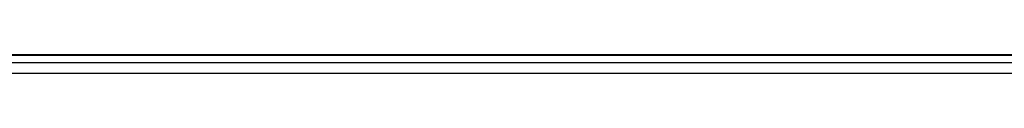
# Model space of a CAD drawing. Header units: millimetres. Extents: x 2 to 902, y -447 to 199.
# Tile 909 of 1056: x 69.52695 to 69.65199, y 146.02212 to 146.02451. Entities that reach past the tile are written whole.
import ezdxf

# ---------------------------------------------------------------- set-up
doc = ezdxf.new("R2010")
doc.units = ezdxf.units.MM
doc.header["$MEASUREMENT"] = 0
for name, color, linetype, lineweight in [('IFC-Elemento de mobília-Contorno', 152, 'Continuous', 5), ('IFC-Laje-Contorno', 134, 'Continuous', 5), ('IFC-Parede-Contorno', 42, 'Continuous', 5), ('IFC-Viga-Contorno', 66, 'Continuous', 5)]:
    doc.layers.add(name, color=color, linetype=linetype, lineweight=lineweight)

msp = doc.modelspace()

# ---------------------------------------------------------------- linework, layer by layer
at = {"layer": 'IFC-Elemento de mobília-Contorno', "color": 7, "lineweight": 5}
msp.add_line((68.5551, 146.02451), (70.35509, 146.02451), dxfattribs=at)
at = {"layer": 'IFC-Laje-Contorno', "color": 7, "lineweight": 5}
for p, q in [((66.73981, 146.02212), (75.20371, 146.02212)), ((66.92379, 146.02213), (75.20371, 146.02213))]:
    msp.add_line(p, q, dxfattribs=at)
at = {"layer": 'IFC-Parede-Contorno', "color": 7, "lineweight": 5}
msp.add_line((67.07379, 146.0244), (74.67925, 146.0244), dxfattribs=at)
at = {"layer": 'IFC-Viga-Contorno', "color": 7, "lineweight": 5}
for p, q in [((66.73982, 146.02348), (75.20371, 146.02348)), ((66.92379, 146.02349), (75.20371, 146.02349))]:
    msp.add_line(p, q, dxfattribs=at)

doc.saveas('drawing.dxf')
